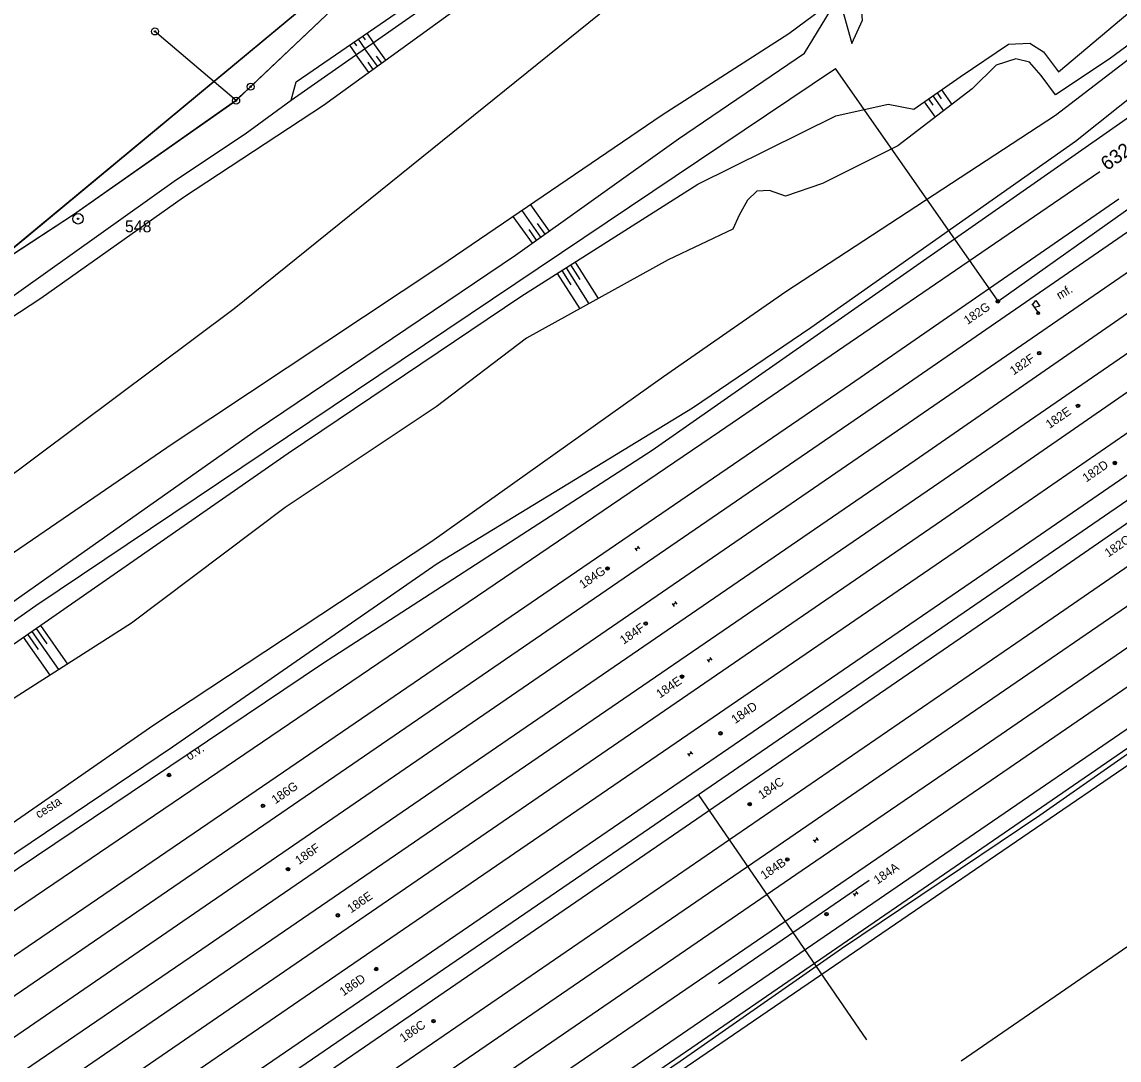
# Model space of a CAD drawing. Extents: x -469926 to -462499, y -1098642 to -1092733.
# Drawn here: x -467362.4 to -467205.6, y -1096715.9 to -1096567.6 of the extents above; entities that cross this region are included whole.
import ezdxf

# ---------------------------------------------------------------- set-up
doc = ezdxf.new("R2010")
doc.units = 0
for name, color, linetype in [('Vrstva 1', 7, 'Continuous'), ('Vrstva 10', 7, 'Continuous'), ('Vrstva 11', 7, 'Continuous'), ('Vrstva 12', 7, 'Continuous'), ('Vrstva 13', 7, 'Continuous'), ('Vrstva 14', 7, 'Continuous'), ('Vrstva 22', 7, 'Continuous'), ('Vrstva 23', 7, 'Continuous'), ('Vrstva 24', 7, 'Continuous'), ('Vrstva 44', 7, 'Continuous'), ('Vrstva 46', 7, 'Continuous'), ('Vrstva 48', 7, 'Continuous'), ('Vrstva 50', 7, 'Continuous'), ('Vrstva 51', 7, 'Continuous'), ('Vrstva 52', 7, 'Continuous'), ('Vrstva 62', 7, 'Continuous'), ('Vrstva 7', 7, 'Continuous')]:
    doc.layers.add(name, color=color, linetype=linetype)

msp = doc.modelspace()

# ---------------------------------------------------------------- linework, layer by layer
at = {"layer": 'Vrstva 1'}
for p, q in [((-467329.44, -1096576.58), (-467304.59, -1096553)), ((-467331.79, -1096578.82), (-467343.39, -1096568.93)), ((-467331.79, -1096578.82), (-467329.72, -1096576.82)), ((-467329.72, -1096576.82), (-467329.44, -1096576.58)), ((-467355.03, -1096595.07), (-467331.79, -1096578.82)), ((-467375.99, -1096608.79), (-467355.03, -1096595.07)), ((-467228.17, -1096716.04), (-467155.39, -1096665.91))]:
    msp.add_line(p, q, dxfattribs=at)
for points in [[(-467489.05, -1096780.68), (-467445.61, -1096750.5), (-467400, -1096719.25), (-467345.98, -1096682.65), (-467262.73, -1096626.08), (-467208.35, -1096588.95)], [(-467501.44, -1096795.38), (-467449.42, -1096759.62), (-467400, -1096725.9), (-467325.02, -1096674.71), (-467244.01, -1096619.33), (-467205.65, -1096592.85)], [(-467573.95, -1096851.41), (-467556, -1096838.94), (-467528.72, -1096820.16), (-467498.53, -1096799.29), (-467450.15, -1096766.15), (-467400, -1096731.69), (-467333.73, -1096686.34), (-467239.22, -1096621.55), (-467203.04, -1096596.62)], [(-467556.44, -1096845.24), (-467525.78, -1096823.94), (-467495.73, -1096803.29), (-467442.74, -1096767.02), (-467400, -1096737.66), (-467323.58, -1096685.21), (-467236.51, -1096625.42), (-467200.34, -1096600.52)], [(-467568.86, -1096859.68), (-467555.02, -1096849.92), (-467519.98, -1096825.81), (-467492.55, -1096806.97), (-467444.92, -1096774.15), (-467400, -1096743.23), (-467338.38, -1096701.2), (-467234.76, -1096630.18), (-467197.61, -1096604.47)], [(-467560.24, -1096859.78), (-467529.51, -1096838.25), (-467489.77, -1096810.66), (-467454.9, -1096786.53), (-467400, -1096748.91), (-467326.67, -1096698.71), (-467232.12, -1096633.96), (-467194.92, -1096608.37)], [(-467563.03, -1096867.11), (-467548.47, -1096856.95), (-467514.35, -1096833.42), (-467487.41, -1096814.82), (-467439.24, -1096781.69), (-467400, -1096754.77), (-467323.2, -1096702.05), (-467230.99, -1096638.82), (-467192.35, -1096612.09)], [(-467560.59, -1096871.24), (-467554.21, -1096866.69), (-467523.15, -1096845.2), (-467484.76, -1096818.6), (-467453.61, -1096797.16), (-467400, -1096760.31), (-467320.24, -1096705.67), (-467228.28, -1096642.7), (-467189.61, -1096616.04)], [(-467557.95, -1096875.26), (-467544.38, -1096865.69), (-467512.32, -1096843.53), (-467482.4, -1096822.81), (-467443.05, -1096795.77), (-467400, -1096766.22), (-467318.56, -1096710.5), (-467225.08, -1096646.48), (-467186.79, -1096620.13)], [(-467554.66, -1096879.98), (-467554.43, -1096879.83), (-467539.17, -1096869.1), (-467512.21, -1096850.44), (-467479.07, -1096827.57), (-467439.13, -1096800.15), (-467400, -1096773.26), (-467324.96, -1096721.92), (-467221.82, -1096651.14), (-467183.58, -1096624.77)], [(-467551.82, -1096884.07), (-467528.27, -1096867.8), (-467499.36, -1096847.78), (-467470.41, -1096827.78), (-467441.91, -1096808.2), (-467414.09, -1096789.08), (-467400, -1096779.27), (-467385.36, -1096769.36), (-467358.57, -1096751.04), (-467322.05, -1096726.09), (-467218.7, -1096655.22), (-467180.67, -1096628.99)], [(-467549.18, -1096887.96), (-467525.52, -1096871.62), (-467496.39, -1096851.48), (-467470.85, -1096833.85), (-467439.33, -1096812.06), (-467411.63, -1096792.94), (-467384.67, -1096774.43), (-467359.92, -1096757.51), (-467331.73, -1096738.23), (-467299.4, -1096716.13), (-467278.61, -1096701.89), (-467254.32, -1096685.25), (-467227.74, -1096667.03), (-467197.87, -1096646.55), (-467177.96, -1096632.91)], [(-467546.42, -1096891.87), (-467493.7, -1096855.49), (-467464.81, -1096835.55), (-467436.59, -1096816.09), (-467406.39, -1096795.32), (-467380.07, -1096777.26), (-467352.87, -1096758.61), (-467330.37, -1096743.21), (-467296.7, -1096720.16), (-467275.9, -1096705.92), (-467251.81, -1096689.42), (-467225.67, -1096671.52), (-467195.06, -1096650.54), (-467175.19, -1096636.91)], [(-467543.76, -1096895.75), (-467491.14, -1096859.35), (-467462.62, -1096839.66), (-467433.91, -1096819.94), (-467403.46, -1096799.03), (-467377.29, -1096781.05), (-467350.49, -1096762.65), (-467327.13, -1096746.62), (-467294.39, -1096724.19), (-467273.08, -1096709.6), (-467248.86, -1096693.02), (-467223, -1096675.3), (-467192.78, -1096654.6), (-467172.55, -1096640.74)], [(-467540.93, -1096899.79), (-467492.27, -1096866.12), (-467458.27, -1096842.62), (-467431.2, -1096823.99), (-467403.63, -1096805.04), (-467375.12, -1096785.45), (-467347.67, -1096766.63), (-467325.6, -1096751.53), (-467295.27, -1096730.75), (-467270.73, -1096713.99), (-467245.95, -1096697), (-467220.22, -1096679.38), (-467191.56, -1096659.74), (-467169.74, -1096644.79)]]:
    msp.add_lwpolyline(points, dxfattribs=at)
at = {"layer": 'Vrstva 10'}
msp.add_lwpolyline([(-467581.4, -1096811.95), (-467578.59, -1096809.08), (-467575.34, -1096805.87), (-467511.63, -1096742.72), (-467419.59, -1096643.82), (-467398.88, -1096625.96), (-467380.9, -1096612.25), (-467375.99, -1096608.79), (-467355.03, -1096595.07), (-467331.89, -1096578.82), (-467329.72, -1096576.82), (-467292.88, -1096541.88)], dxfattribs=at)
at = {"layer": 'Vrstva 11'}
for p, q in [((-467223.17, -1096607.59), (-467222.84, -1096607.27)), ((-467223.04, -1096607.73), (-467222.71, -1096607.4)), ((-467217.27, -1096615), (-467216.94, -1096614.68)), ((-467217.14, -1096615.13), (-467216.81, -1096614.81)), ((-467211.73, -1096622.53), (-467211.41, -1096622.21)), ((-467211.6, -1096622.67), (-467211.27, -1096622.34)), ((-467206.46, -1096630.69), (-467206.14, -1096630.36)), ((-467206.33, -1096630.82), (-467206.01, -1096630.49)), ((-467274.83, -1096642.77), (-467274.53, -1096643.17)), ((-467274.28, -1096642.67), (-467274.68, -1096642.97)), ((-467274.48, -1096642.82), (-467274.48, -1096642.82)), ((-467274.43, -1096642.47), (-467274.13, -1096642.87)), ((-467278.96, -1096645.76), (-467278.64, -1096645.44)), ((-467278.83, -1096645.9), (-467278.51, -1096645.57)), ((-467269.5, -1096650.69), (-467269.2, -1096651.09)), ((-467268.95, -1096650.59), (-467269.35, -1096650.89)), ((-467269.15, -1096650.74), (-467269.15, -1096650.74)), ((-467269.1, -1096650.39), (-467268.8, -1096650.79)), ((-467273.49, -1096653.63), (-467273.16, -1096653.31)), ((-467273.36, -1096653.77), (-467273.03, -1096653.44)), ((-467264.5, -1096658.68), (-467264.2, -1096659.08)), ((-467263.95, -1096658.58), (-467264.35, -1096658.88)), ((-467264.15, -1096658.73), (-467264.15, -1096658.73)), ((-467264.1, -1096658.38), (-467263.8, -1096658.78)), ((-467268.31, -1096661.22), (-467267.99, -1096660.9)), ((-467268.18, -1096661.36), (-467267.86, -1096661.03)), ((-467262.81, -1096669.31), (-467262.49, -1096668.99)), ((-467262.68, -1096669.45), (-467262.36, -1096669.12)), ((-467266.74, -1096672.01), (-467267.14, -1096672.31)), ((-467266.89, -1096671.81), (-467266.59, -1096672.21)), ((-467267.29, -1096672.11), (-467266.99, -1096672.51)), ((-467266.94, -1096672.16), (-467266.94, -1096672.16)), ((-467341.62, -1096675.28), (-467341.3, -1096674.96)), ((-467341.49, -1096675.42), (-467341.16, -1096675.09)), ((-467328.19, -1096679.68), (-467327.87, -1096679.36)), ((-467328.06, -1096679.82), (-467327.74, -1096679.49)), ((-467258.63, -1096679.45), (-467258.31, -1096679.13)), ((-467258.5, -1096679.59), (-467258.17, -1096679.26)), ((-467249.31, -1096684.43), (-467249.01, -1096684.83)), ((-467249.31, -1096684.43), (-467249.01, -1096684.83)), ((-467249.31, -1096684.43), (-467249.01, -1096684.83)), ((-467248.76, -1096684.33), (-467249.16, -1096684.63)), ((-467248.76, -1096684.33), (-467249.16, -1096684.63)), ((-467248.76, -1096684.33), (-467249.16, -1096684.63)), ((-467248.96, -1096684.48), (-467248.96, -1096684.48)), ((-467248.96, -1096684.48), (-467248.96, -1096684.48)), ((-467248.96, -1096684.48), (-467248.96, -1096684.48)), ((-467248.91, -1096684.13), (-467248.61, -1096684.53)), ((-467248.91, -1096684.13), (-467248.61, -1096684.53)), ((-467248.91, -1096684.13), (-467248.61, -1096684.53)), ((-467253.26, -1096687.34), (-467252.94, -1096687.02)), ((-467253.13, -1096687.48), (-467252.8, -1096687.15)), ((-467324.6, -1096688.74), (-467324.28, -1096688.42)), ((-467324.47, -1096688.88), (-467324.15, -1096688.55)), ((-467243.64, -1096692.12), (-467243.34, -1096692.52)), ((-467243.64, -1096692.12), (-467243.34, -1096692.52)), ((-467243.64, -1096692.12), (-467243.34, -1096692.52)), ((-467243.09, -1096692.02), (-467243.49, -1096692.32)), ((-467243.09, -1096692.02), (-467243.49, -1096692.32)), ((-467243.09, -1096692.02), (-467243.49, -1096692.32)), ((-467243.29, -1096692.17), (-467243.29, -1096692.17)), ((-467243.29, -1096692.17), (-467243.29, -1096692.17)), ((-467243.29, -1096692.17), (-467243.29, -1096692.17)), ((-467243.23, -1096691.82), (-467242.94, -1096692.22)), ((-467243.23, -1096691.82), (-467242.94, -1096692.22)), ((-467243.23, -1096691.82), (-467242.94, -1096692.22)), ((-467317.49, -1096695.32), (-467317.17, -1096694.99)), ((-467317.36, -1096695.45), (-467317.04, -1096695.12)), ((-467247.66, -1096695.16), (-467247.34, -1096694.83)), ((-467247.53, -1096695.29), (-467247.21, -1096694.96)), ((-467312, -1096703), (-467311.68, -1096702.68)), ((-467311.87, -1096703.14), (-467311.55, -1096702.81)), ((-467303.81, -1096710.44), (-467303.49, -1096710.12)), ((-467303.68, -1096710.57), (-467303.36, -1096710.25))]:
    msp.add_line(p, q, dxfattribs=at)
for centre in [(-467222.94, -1096607.5), (-467217.04, -1096614.91), (-467211.5, -1096622.44), (-467206.23, -1096630.59), (-467278.73, -1096645.67), (-467273.26, -1096653.54), (-467268.08, -1096661.13), (-467262.58, -1096669.22), (-467341.39, -1096675.19), (-467327.96, -1096679.59), (-467258.4, -1096679.36), (-467253.03, -1096687.25), (-467324.37, -1096688.65), (-467317.26, -1096695.23), (-467247.43, -1096695.06), (-467311.77, -1096702.91), (-467303.58, -1096710.35)]:
    msp.add_circle(centre, 0.25, dxfattribs=at)
at = {"layer": 'Vrstva 12'}
for p, q in [((-467449.09, -1096670.82), (-467276.75, -1096527.73)), ((-467274.83, -1096642.77), (-467274.53, -1096643.17)), ((-467274.28, -1096642.67), (-467274.68, -1096642.97)), ((-467274.48, -1096642.82), (-467274.48, -1096642.82)), ((-467274.43, -1096642.47), (-467274.13, -1096642.87)), ((-467269.5, -1096650.69), (-467269.2, -1096651.09)), ((-467268.95, -1096650.59), (-467269.35, -1096650.89)), ((-467269.15, -1096650.74), (-467269.15, -1096650.74)), ((-467269.1, -1096650.39), (-467268.8, -1096650.79)), ((-467264.5, -1096658.68), (-467264.2, -1096659.08)), ((-467263.95, -1096658.58), (-467264.35, -1096658.88)), ((-467264.15, -1096658.73), (-467264.15, -1096658.73)), ((-467264.1, -1096658.38), (-467263.8, -1096658.78)), ((-467266.74, -1096672.01), (-467267.14, -1096672.31)), ((-467266.89, -1096671.81), (-467266.59, -1096672.21)), ((-467267.29, -1096672.11), (-467266.99, -1096672.51)), ((-467266.94, -1096672.16), (-467266.94, -1096672.16)), ((-467249.31, -1096684.43), (-467249.01, -1096684.83)), ((-467248.76, -1096684.33), (-467249.16, -1096684.63)), ((-467248.96, -1096684.48), (-467248.96, -1096684.48)), ((-467248.91, -1096684.13), (-467248.61, -1096684.53)), ((-467243.64, -1096692.12), (-467243.34, -1096692.52)), ((-467243.09, -1096692.02), (-467243.49, -1096692.32)), ((-467243.29, -1096692.17), (-467243.29, -1096692.17)), ((-467243.23, -1096691.82), (-467242.94, -1096692.22))]:
    msp.add_line(p, q, dxfattribs=at)
at = {"layer": 'Vrstva 13'}
for points in [[(-467139.85, -1096500), (-467147.67, -1096507.82), (-467154.23, -1096517.29), (-467158.07, -1096524.93), (-467160.51, -1096533.16), (-467163.55, -1096538.84), (-467168.14, -1096544.05), (-467176.57, -1096551.34), (-467191.4, -1096563.02), (-467214.71, -1096580.96), (-467253.22, -1096606.15)], [(-467249.68, -1096611.22), (-467211.85, -1096584.6), (-467186.99, -1096564.77), (-467168.65, -1096549.23), (-467158.89, -1096538.73), (-467156.2, -1096532.88), (-467154.15, -1096526.06), (-467152.35, -1096521.29), (-467148.18, -1096514.59), (-467142.27, -1096508.19), (-467135.35, -1096502.18), (-467132.05, -1096500)], [(-467253.22, -1096606.15), (-467270.73, -1096618.29), (-467303.83, -1096641.8), (-467343.53, -1096668.06), (-467400, -1096707.24)], [(-467400, -1096710.04), (-467371.22, -1096691.58), (-467340.88, -1096671.17), (-467303.08, -1096644.94), (-467266.6, -1096622.73), (-467249.68, -1096611.22)]]:
    msp.add_lwpolyline(points, dxfattribs=at)
at = {"layer": 'Vrstva 14'}
msp.add_lwpolyline([(-467500.17, -1096715.8), (-467449.95, -1096671.34), (-467275.72, -1096526.89)], dxfattribs=at)
at = {"layer": 'Vrstva 22'}
for p, q in [((-467218, -1096607.99), (-467217.53, -1096607.36)), ((-467217.53, -1096607.36), (-467216.96, -1096608.18)), ((-467218.09, -1096607.87), (-467217.29, -1096609.01)), ((-467216.96, -1096608.18), (-467217.72, -1096608.4)), ((-467217.29, -1096609.33), (-467217.23, -1096608.98)), ((-467217.09, -1096609.36), (-467217.03, -1096609.02))]:
    msp.add_line(p, q, dxfattribs=at)
for radius in [0.2, 0.201]:
    msp.add_circle((-467217.17, -1096609.17), radius, dxfattribs=at)
at = {"layer": 'Vrstva 24'}
for centre, radius in [((-467343.39, -1096568.93), 0.5), ((-467343.39, -1096568.93), 0.1), ((-467329.72, -1096576.82), 0.5), ((-467329.72, -1096576.82), 0.1), ((-467331.79, -1096578.82), 0.5), ((-467331.79, -1096578.82), 0.1), ((-467354.38, -1096595.7), 0.75), ((-467354.38, -1096595.7), 0.1)]:
    msp.add_circle(centre, radius, dxfattribs=at)
at = {"layer": 'Vrstva 44'}
for p, q in [((-467274.41, -1096683.92), (-467088.13, -1096556.05)), ((-467241.67, -1096713.02), (-467265.73, -1096677.96)), ((-467534.04, -1096861.54), (-467274.41, -1096683.92)), ((-467262.84, -1096704.99), (-467241.31, -1096690.21))]:
    msp.add_line(p, q, dxfattribs=at)
at = {"layer": 'Vrstva 46'}
msp.add_line((-467281.53, -1096724.3), (-467064.84, -1096575.43), dxfattribs=at)
at = {"layer": 'Vrstva 48'}
for points in [[(-467314.36, -1096570.03), (-467313.42, -1096571.39)], [(-467313.74, -1096569.6), (-467313.36, -1096570.15)], [(-467313.12, -1096569.18), (-467312.19, -1096570.53)], [(-467315.59, -1096570.88), (-467314.65, -1096572.26)], [(-467314.97, -1096570.45), (-467314.6, -1096571)], [(-467311.59, -1096573.91), (-467313.42, -1096571.39)], [(-467310.38, -1096573.03), (-467312.19, -1096570.53)], [(-467312.81, -1096574.79), (-467314.65, -1096572.26)], [(-467310.98, -1096573.47), (-467311.71, -1096572.47)], [(-467312.2, -1096574.35), (-467312.93, -1096573.34)], [(-467231.61, -1096577.71), (-467231.02, -1096578.56)], [(-467231, -1096577.28), (-467229.53, -1096579.37)], [(-467233.46, -1096579), (-467231.92, -1096581.2)], [(-467232.84, -1096578.57), (-467232.23, -1096579.44)], [(-467232.23, -1096578.14), (-467230.72, -1096580.28)], [(-467288.24, -1096598.32), (-467290.94, -1096594.53)], [(-467287.02, -1096597.45), (-467289.7, -1096593.69)], [(-467289.46, -1096599.19), (-467292.18, -1096595.38)], [(-467287.63, -1096597.88), (-467288.71, -1096596.37)], [(-467288.85, -1096598.75), (-467289.93, -1096597.23)], [(-467284.63, -1096602.7), (-467281.37, -1096607.83)], [(-467284, -1096602.3), (-467282.68, -1096604.37)], [(-467283.36, -1096601.9), (-467280.06, -1096607.11)], [(-467285.9, -1096603.51), (-467282.69, -1096608.56)], [(-467285.26, -1096603.1), (-467283.97, -1096605.14)], [(-467360.97, -1096654.66), (-467357.16, -1096660.13)], [(-467360.36, -1096654.23), (-467358.83, -1096656.43)], [(-467359.74, -1096653.8), (-467355.9, -1096659.33)], [(-467362.2, -1096655.51), (-467358.43, -1096660.94)], [(-467361.59, -1096655.08), (-467360.07, -1096657.27)]]:
    msp.add_lwpolyline(points, dxfattribs=at)
at = {"layer": 'Vrstva 50'}
for p, q in [((-467222.91, -1096607.46), (-467163.24, -1096565.2)), ((-467360.41, -1096650.97), (-467246.13, -1096574.21)), ((-467222.91, -1096607.46), (-467246.13, -1096574.21)), ((-467465.45, -1096724.64), (-467360.41, -1096650.97))]:
    msp.add_line(p, q, dxfattribs=at)
at = {"layer": 'Vrstva 51'}
for p, q in [((-467272.36, -1096628.77), (-467192.25, -1096572.79)), ((-467279.58, -1096725.12), (-467067.72, -1096580.41)), ((-467319.44, -1096659.24), (-467272.36, -1096628.77)), ((-467443.6, -1096742.64), (-467319.44, -1096659.24))]:
    msp.add_line(p, q, dxfattribs=at)
at = {"layer": 'Vrstva 52'}
for p, q in [((-467332.05, -1096608.53), (-467202.97, -1096504.31)), ((-467438.72, -1096688.12), (-467332.05, -1096608.53))]:
    msp.add_line(p, q, dxfattribs=at)
at = {"layer": 'Vrstva 62'}
for points in [[(-467574.07, -1096925.09), (-467515.98, -1096885.83), (-467488.76, -1096867.14), (-467461.54, -1096848.45), (-467430.95, -1096827.43), (-467403.61, -1096809.03), (-467342.28, -1096766.57), (-467297.27, -1096735.74), (-467268.35, -1096716.08), (-467245.3, -1096699.97), (-467216.92, -1096680.92), (-467188.08, -1096660.73), (-467133.34, -1096623.43), (-467074.29, -1096582.95), (-466962.32, -1096505.44), (-466913.49, -1096472.16), (-466857.83, -1096433.81), (-466817.26, -1096406.01), (-466762.14, -1096367.77), (-466734.95, -1096348.87)], [(-467268.56, -1096584.29), (-467250.57, -1096572.05), (-467245.66, -1096563.92), (-467243.82, -1096570.66), (-467242.28, -1096567.33), (-467242.8, -1096561.3), (-467249.93, -1096548.29), (-467255.61, -1096539.42), (-467255.46, -1096534.26), (-467252.75, -1096528.48), (-467249.71, -1096525.15), (-467245.47, -1096523.35), (-467238.85, -1096522.98), (-467241.33, -1096521.48), (-467247.25, -1096520.63), (-467236.85, -1096511.55), (-467222.45, -1096500)], [(-467281.91, -1096551.48), (-467270.11, -1096540.99), (-467261.29, -1096533.31), (-467261.31, -1096538.96), (-467257.04, -1096546.42), (-467245.66, -1096563.92), (-467252.79, -1096569.25), (-467270.92, -1096580.91)], [(-467400, -1096631.63), (-467386.21, -1096621.52), (-467366.35, -1096608.63), (-467340.3, -1096590.1), (-467330.51, -1096583.55), (-467323.93, -1096578.76), (-467301.72, -1096563.19), (-467305.4, -1096558.86), (-467305.17, -1096556.83), (-467290.24, -1096544.72), (-467286.51, -1096548.85), (-467283.48, -1096548.97), (-467269.87, -1096535.97)], [(-467323.93, -1096578.76), (-467323.21, -1096576.12), (-467304.81, -1096563.46), (-467308.18, -1096559.67), (-467307.2, -1096555.89), (-467291.57, -1096542.88), (-467288.94, -1096542.7), (-467285.84, -1096547.13), (-467283.09, -1096547.03), (-467272.82, -1096536.01)], [(-467281.91, -1096551.48), (-467287.83, -1096553.28), (-467290.94, -1096548.83), (-467302.77, -1096558.56), (-467298.58, -1096564.49), (-467319.29, -1096579.49), (-467339.31, -1096592.68), (-467359.7, -1096607.09), (-467373.16, -1096615.89), (-467375.97, -1096620.46)], [(-467265.82, -1096590.76), (-467246.1, -1096581.01), (-467238.6, -1096579.32), (-467234.96, -1096580.05), (-467228.34, -1096575.41), (-467221.42, -1096570.77), (-467218.37, -1096570.59), (-467216.42, -1096571.82), (-467214.29, -1096574.69), (-467199.28, -1096562.05)], [(-467192.78, -1096562.37), (-467207.03, -1096572.87), (-467214.71, -1096577.98), (-467216.75, -1096575.22), (-467218.4, -1096573.32), (-467220.36, -1096572.85), (-467223.16, -1096573.73), (-467226.62, -1096577.14), (-467237.24, -1096585.27), (-467248.02, -1096590.64), (-467253.29, -1096592.49), (-467255.59, -1096591.65), (-467257.36, -1096591.73), (-467258.7, -1096593.03), (-467259.92, -1096595.19), (-467260.82, -1096597.17)], [(-467270.92, -1096580.91), (-467302.69, -1096602.53), (-467340.8, -1096627.79), (-467377.57, -1096652.98), (-467400, -1096668.11)], [(-467400, -1096675.05), (-467366.16, -1096652.17), (-467328.92, -1096625.9), (-467291.86, -1096600.9), (-467268.56, -1096584.29)], [(-467400, -1096682.04), (-467363.6, -1096656.49), (-467324.36, -1096629.19), (-467291.1, -1096606.81), (-467265.82, -1096590.76)], [(-467260.82, -1096597.17), (-467270.03, -1096601.55), (-467290.31, -1096612.78), (-467303.21, -1096622.58), (-467324.77, -1096636.94), (-467346.72, -1096653.48), (-467372.15, -1096669.69), (-467400, -1096688.09)]]:
    msp.add_lwpolyline(points, dxfattribs=at)

# ---------------------------------------------------------------- texts
at = {"layer": 'Vrstva 11'}
for s, p in [('182G', (-467227.27, -1096610.88)), ('182F', (-467220.69, -1096618.09)), ('182E', (-467215.56, -1096625.74)), ('182D', (-467210.31, -1096633.4)), ('182C', (-467207.15, -1096644.12)), ('184G', (-467282.24, -1096648.62)), ('184F', (-467276.42, -1096656.58)), ('184E', (-467271.23, -1096664.27)), ('184D', (-467260.48, -1096667.92)), ('186G', (-467326.19, -1096679.38)), ('184C', (-467256.67, -1096678.7)), ('186F', (-467322.82, -1096688.05)), ('184B', (-467256.32, -1096690.18)), ('184A', (-467240.15, -1096690.87)), ('186E', (-467315.38, -1096694.98)), ('186D', (-467316.47, -1096706.83)), ('186C', (-467307.89, -1096713.44))]:
    msp.add_text(s, height=1.25, rotation=34.5693, dxfattribs=at).set_placement(p)
at = {"layer": 'Vrstva 13'}
msp.add_text('cesta', height=1.25, rotation=33.1564, dxfattribs=at).set_placement((-467359.98, -1096681.44))
at = {"layer": 'Vrstva 23'}
msp.add_text('mf.', height=1.25, rotation=31.3731, dxfattribs=at).set_placement((-467214.1, -1096607.3))
at = {"layer": 'Vrstva 50'}
msp.add_text('548', height=1.7, dxfattribs=at).set_placement((-467347.68, -1096597.63))
at = {"layer": 'Vrstva 62'}
msp.add_text('632', height=2, rotation=35.2176, dxfattribs=at).set_placement((-467207.34, -1096588.9))
at = {"layer": 'Vrstva 7'}
msp.add_text('o.v.', height=1.25, rotation=33.4276, dxfattribs=at).set_placement((-467338.47, -1096673.16))

doc.saveas('drawing.dxf')
